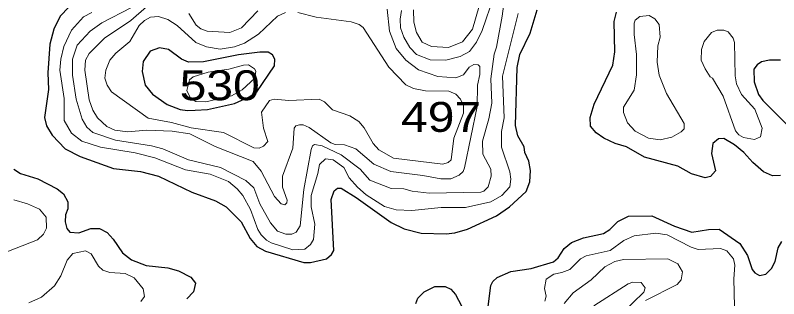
# Model space of a CAD drawing. Extents: x 577 to 602.9, y 7483.8 to 7511.6.
# Drawn here: x 597.557 to 599.599, y 7490.321 to 7491.079 of the extents above; entities that cross this region are included whole.
import ezdxf
from ezdxf.enums import TextEntityAlignment as Align

# ---------------------------------------------------------------- set-up
doc = ezdxf.new("R2010")
doc.units = 0
doc.header["$LTSCALE"] = 0.032
doc.layers.add('1', color=7, linetype='Continuous', lineweight=25)
doc.layers.add('2', color=7, linetype='Continuous', lineweight=13)
doc.layers.add('61', color=7, linetype='Continuous')

msp = doc.modelspace()

# ---------------------------------------------------------------- linework, layer by layer
at = {"layer": '1'}
for points in [[(597.7241, 7491.1256), (597.6772, 7491.0763), (597.6605, 7491.0421), (597.6502, 7491.0016), (597.6446, 7490.9252), (597.6462, 7490.8807), (597.6359, 7490.8059), (597.6406, 7490.7837), (597.6557, 7490.7582), (597.6907, 7490.7217), (597.7305, 7490.7018), (597.8203, 7490.6692), (597.8919, 7490.6612), (597.9404, 7490.6485), (598.0295, 7490.6064), (598.0931, 7490.5825), (598.1216, 7490.567), (598.1615, 7490.5268), (598.1853, 7490.4823), (598.2036, 7490.4608), (598.2267, 7490.4481), (598.3293, 7490.4179), (598.3468, 7490.4179), (598.3897, 7490.4282), (598.4032, 7490.4394), (598.4088, 7490.4505), (598.4024, 7490.5865), (598.4104, 7490.6095), (598.4191, 7490.6167), (598.4287, 7490.6167), (598.4692, 7490.592), (598.5622, 7490.5253), (598.5972, 7490.5078), (598.6426, 7490.4966), (598.7094, 7490.495), (598.7324, 7490.4974), (598.7666, 7490.507), (598.8437, 7490.5427), (598.8787, 7490.5666), (598.9233, 7490.6079), (598.9336, 7490.6334), (598.9352, 7490.6636), (598.9304, 7490.6891), (598.9201, 7490.7121), (598.9185, 7490.7272), (598.901, 7490.7566), (598.8946, 7490.7845), (598.8994, 7490.9395), (598.9066, 7490.9745), (598.9344, 7491.031), (598.9527, 7491.0938)], [(599.6031, 7490.6509), (599.5825, 7490.6501), (599.5578, 7490.6604), (599.5292, 7490.6851), (599.5053, 7490.7121), (599.4807, 7490.7328), (599.452, 7490.7495), (599.4377, 7490.7487), (599.4226, 7490.736), (599.4194, 7490.7097), (599.4298, 7490.6628), (599.4163, 7490.6477), (599.402, 7490.6445), (599.3654, 7490.6549), (599.3288, 7490.6755), (599.2397, 7490.6994), (599.192, 7490.7272), (599.161, 7490.736), (599.1308, 7490.7503), (599.1109, 7490.7646), (599.0958, 7490.7829), (599.095, 7490.8059), (599.1054, 7490.8417), (599.1554, 7490.9459), (599.1602, 7490.9809), (599.1586, 7491.062), (599.165, 7491.0874)], [(599.6039, 7490.9594), (599.5737, 7490.9594), (599.553, 7490.9546), (599.5411, 7490.9467), (599.5324, 7490.9348), (599.5332, 7490.9014), (599.5451, 7490.8672), (599.5562, 7490.8513), (599.6198, 7490.7877)], [(597.5532, 7490.6676), (597.5715, 7490.6557), (597.6176, 7490.6421), (597.6693, 7490.6151), (597.6868, 7490.6016), (597.6979, 7490.5801), (597.6979, 7490.5618), (597.6915, 7490.5459), (597.6907, 7490.5268), (597.6955, 7490.5093), (597.7035, 7490.499), (597.7273, 7490.4974), (597.7591, 7490.5093), (597.783, 7490.5086), (597.8029, 7490.4982), (597.8196, 7490.4807), (597.8442, 7490.4441), (597.8681, 7490.4251), (597.907, 7490.41), (597.9651, 7490.4036)], [(598.8199, 7490.2859), (598.8294, 7490.3567), (598.8342, 7490.367), (598.8461, 7490.3781), (598.8827, 7490.394), (598.9368, 7490.402), (598.9964, 7490.4195), (599.0091, 7490.4306), (599.025, 7490.4553), (599.0449, 7490.4712), (599.0767, 7490.4839), (599.13, 7490.4958), (599.1475, 7490.5062), (599.1682, 7490.5276), (599.1968, 7490.542), (599.2596, 7490.5427), (599.3201, 7490.5149), (599.3662, 7490.499), (599.4107, 7490.5062), (599.4393, 7490.507), (599.495, 7490.4688), (599.5149, 7490.437), (599.5276, 7490.3996), (599.5347, 7490.3901), (599.5475, 7490.3829), (599.5642, 7490.3869), (599.5793, 7490.402), (599.5896, 7490.4211), (599.5968, 7490.4569), (599.6071, 7490.4744)], [(597.9651, 7490.4036), (597.9937, 7490.3956), (598.0271, 7490.3789), (598.039, 7490.363), (598.0343, 7490.34), (598.016, 7490.3209)], [(598.6282, 7490.3082), (598.6338, 7490.3225), (598.6505, 7490.34), (598.6791, 7490.3535), (598.707, 7490.3535), (598.7221, 7490.3471), (598.7348, 7490.3328), (598.7674, 7490.27)]]:
    msp.add_lwpolyline(points, dxfattribs=at)
msp.add_lwpolyline([(598.0383, 7490.8257), (598.0713, 7490.8269), (598.1436, 7490.8428), (598.1829, 7490.8608), (598.2036, 7490.8743), (598.2505, 7490.9435), (598.2513, 7490.9618), (598.245, 7490.9729), (598.2338, 7490.9801), (598.2116, 7490.9801), (598.1543, 7490.9737), (598.0605, 7490.9546), (598.0207, 7490.9539), (598.0016, 7490.9618), (597.9675, 7490.988), (597.9428, 7490.992), (597.9182, 7490.9833), (597.8991, 7490.9554), (597.8967, 7490.9284), (597.9046, 7490.8926), (597.9245, 7490.868), (597.9635, 7490.8409), (597.9985, 7490.8274), (598.0176, 7490.8242)], close=True, dxfattribs=at)
at = {"layer": '2'}
for points in [[(597.8681, 7491.1002), (597.7893, 7491.0588), (597.7575, 7491.0365), (597.7233, 7490.9992), (597.7106, 7490.9618), (597.7106, 7490.9189), (597.7202, 7490.8552), (597.7361, 7490.8012), (597.7488, 7490.7797), (597.7647, 7490.7654), (597.8251, 7490.7455), (597.9213, 7490.7304), (597.9516, 7490.7217), (598.0207, 7490.6922), (598.1058, 7490.6724), (598.1742, 7490.6374), (598.1957, 7490.6175), (598.2116, 7490.5753), (598.2402, 7490.5245), (598.2585, 7490.5022), (598.2808, 7490.4934), (598.2967, 7490.4934), (598.3086, 7490.499), (598.3189, 7490.5157), (598.3293, 7490.6135), (598.3483, 7490.7201), (598.3523, 7490.7304), (598.3571, 7490.7336), (598.3778, 7490.7304), (598.4287, 7490.7058), (598.4795, 7490.6676), (598.5058, 7490.6382), (598.5622, 7490.6159), (598.5964, 7490.6151), (598.6187, 7490.6087), (598.664, 7490.6032), (598.8024, 7490.6064), (598.8103, 7490.6087), (598.8215, 7490.6199), (598.8302, 7490.6493), (598.8286, 7490.6676), (598.8072, 7490.7073), (598.8064, 7490.7423), (598.8239, 7490.802), (598.8318, 7490.8441), (598.8286, 7490.9093), (598.8382, 7490.9753), (598.8445, 7490.9936), (598.8596, 7491.0763), (598.866, 7491.1304)], [(598.8366, 7491.1304), (598.8056, 7491.0381), (598.7905, 7491.0071), (598.7722, 7490.9825), (598.7467, 7490.969), (598.7086, 7490.9594), (598.6672, 7490.9602), (598.6298, 7490.9745), (598.6123, 7490.9928), (598.5964, 7491.0206), (598.5877, 7491.0453), (598.5869, 7491.0684), (598.5901, 7491.0922)], [(597.9086, 7491.1018), (597.8665, 7491.0652), (597.7957, 7491.0175), (597.7551, 7490.9769), (597.7456, 7490.9594), (597.7432, 7490.9324), (597.7551, 7490.8529), (597.7647, 7490.825), (597.7774, 7490.8052), (597.8021, 7490.7821), (597.8235, 7490.7718), (597.8585, 7490.767), (597.9086, 7490.7718), (597.977, 7490.7694), (598.0239, 7490.7622), (598.0923, 7490.728), (598.1933, 7490.6883), (598.2148, 7490.662), (598.2505, 7490.5944), (598.268, 7490.5753), (598.2784, 7490.5722), (598.2839, 7490.5777), (598.2847, 7490.5849), (598.272, 7490.6191), (598.272, 7490.6485), (598.2998, 7490.7233), (598.303, 7490.7773), (598.3078, 7490.7837), (598.3173, 7490.7861), (598.3269, 7490.7861), (598.3436, 7490.7789), (598.4008, 7490.7384), (598.4128, 7490.7336), (598.4374, 7490.7328), (598.4676, 7490.7217), (598.5161, 7490.6811), (598.5615, 7490.6612), (598.6473, 7490.6509), (598.695, 7490.6413), (598.7221, 7490.6413), (598.7443, 7490.6517), (598.7547, 7490.6612), (598.7587, 7490.6708), (598.7921, 7490.8354), (598.7936, 7490.8918), (598.8, 7490.9205), (598.7992, 7490.9419), (598.7952, 7490.9467), (598.7833, 7490.9475), (598.7706, 7490.9403), (598.7555, 7490.9197), (598.7356, 7490.9117), (598.6871, 7490.9157), (598.6354, 7490.9332), (598.602, 7490.9586), (598.5758, 7490.9904), (598.5583, 7491.0365), (598.5519, 7491.0954)], [(598.7976, 7491.1033), (598.7801, 7491.0421), (598.7531, 7491.0079), (598.7157, 7490.9928), (598.6704, 7490.996), (598.6457, 7491.0071), (598.6298, 7491.0326), (598.6227, 7491.0604), (598.6219, 7491.0938)], [(597.7623, 7491.0866), (597.74, 7491.0747), (597.7074, 7491.0389), (597.6876, 7490.996), (597.6788, 7490.9618), (597.6764, 7490.9324), (597.6883, 7490.8568), (597.6883, 7490.798), (597.7074, 7490.7638), (597.7353, 7490.7423), (597.7854, 7490.7264), (597.8784, 7490.7113), (597.9309, 7490.6978), (598.0128, 7490.666), (598.0788, 7490.6541), (598.1273, 7490.6342), (598.1511, 7490.6151), (598.1663, 7490.5968), (598.1861, 7490.5594), (598.206, 7490.5062), (598.2148, 7490.4919), (598.2291, 7490.4775), (598.2418, 7490.4704), (598.2998, 7490.4521), (598.3316, 7490.4537), (598.3468, 7490.4664), (598.3547, 7490.4791), (598.3587, 7490.5205), (598.3483, 7490.5666), (598.3483, 7490.5976), (598.3666, 7490.6557), (598.3706, 7490.6803), (598.3873, 7490.6954), (598.4072, 7490.6922), (598.4358, 7490.6716), (598.4501, 7490.6445), (598.4724, 7490.6191), (598.4955, 7490.5992), (598.5448, 7490.5674), (598.5758, 7490.5586), (598.6179, 7490.5571), (598.6958, 7490.565), (598.761, 7490.565), (598.8294, 7490.5801), (598.8588, 7490.5968), (598.8795, 7490.6199), (598.8827, 7490.6406), (598.8795, 7490.6604), (598.8573, 7490.7264), (598.8573, 7490.7686), (598.8644, 7490.8052), (598.8604, 7490.9165), (598.9018, 7491.0835)], [(598.3126, 7491.0866), (598.3619, 7491.0739), (598.4557, 7491.0612), (598.4772, 7491.054), (598.4875, 7491.0461), (598.5559, 7490.9403), (598.602, 7490.8934), (598.6219, 7490.8831), (598.6545, 7490.8767), (598.7165, 7490.8759), (598.7356, 7490.868), (598.7483, 7490.8552), (598.7555, 7490.8378), (598.7555, 7490.8171), (598.73, 7490.7503), (598.7229, 7490.6922), (598.7149, 7490.6851), (598.7006, 7490.6811), (598.569, 7490.6972), (598.5293, 7490.719), (598.5143, 7490.7363), (598.4907, 7490.7781), (598.4756, 7490.7948), (598.4517, 7490.8099), (598.4056, 7490.8266), (598.3841, 7490.8473), (598.3698, 7490.8545), (598.2887, 7490.8513), (598.2497, 7490.8552), (598.237, 7490.8513), (598.2156, 7490.8203), (598.2211, 7490.7773), (598.233, 7490.7415), (598.2211, 7490.7288), (598.2092, 7490.724), (598.1949, 7490.7248), (598.1138, 7490.7654), (598.0279, 7490.7781), (597.9754, 7490.7924), (597.9126, 7490.8036), (597.8148, 7490.8743), (597.8029, 7490.8918), (597.7973, 7490.9109), (597.7997, 7490.9324), (597.81, 7490.9594), (597.8259, 7490.9777), (597.8633, 7491.0087), (597.8887, 7491.0517), (597.903, 7491.0652), (597.919, 7491.0739), (597.9404, 7491.0755), (597.9651, 7491.0676), (597.9905, 7491.0517), (598.0406, 7491.0063), (598.0684, 7490.9944), (598.105, 7490.9888), (598.1432, 7490.9944), (598.1702, 7491.0047), (598.2076, 7491.0286), (598.2585, 7491.0763), (598.28, 7491.0866)], [(598.206, 7491.0906), (598.1623, 7491.0453), (598.1313, 7491.0334), (598.0708, 7491.0365), (598.0533, 7491.0429), (598.0414, 7491.0525), (598.0215, 7491.0835)], [(597.5532, 7490.5857), (597.5897, 7490.5753), (597.6223, 7490.561), (597.6398, 7490.5388), (597.6406, 7490.5101), (597.6327, 7490.4934), (597.6168, 7490.4783), (597.5134, 7490.4386)], [(598.9734, 7490.3145), (598.9773, 7490.328), (598.9726, 7490.3487), (598.9765, 7490.3734), (598.9972, 7490.3869), (599.0187, 7490.3909), (599.0401, 7490.3996), (599.0688, 7490.4274), (599.0839, 7490.4362), (599.1483, 7490.4497), (599.1849, 7490.4767), (599.2119, 7490.4895), (599.27, 7490.4966), (599.3002, 7490.4919), (599.3646, 7490.4593), (599.3837, 7490.4529), (599.4433, 7490.4553), (599.46, 7490.4489), (599.4775, 7490.4274), (599.4815, 7490.4107), (599.4783, 7490.3742), (599.4807, 7490.3002)], [(597.5937, 7490.3098), (597.6271, 7490.3257), (597.6621, 7490.3559), (597.6796, 7490.3821), (597.6963, 7490.4243), (597.7114, 7490.4418), (597.7456, 7490.4489), (597.7599, 7490.441), (597.7798, 7490.4084), (597.7917, 7490.3972), (597.81, 7490.3917), (597.8514, 7490.3885), (597.8752, 7490.3766), (597.8991, 7490.3479), (597.903, 7490.3273), (597.8935, 7490.3137)], [(599.025, 7490.3082), (599.0489, 7490.3368), (599.0974, 7490.3718), (599.134, 7490.4068), (599.1602, 7490.4203), (599.1833, 7490.4259), (599.3018, 7490.4282), (599.3288, 7490.4147), (599.3415, 7490.3933), (599.3375, 7490.3718), (599.3272, 7490.3591), (599.2429, 7490.3161)], [(599.1793, 7490.2819), (599.2381, 7490.3384), (599.2413, 7490.3503), (599.231, 7490.3646), (599.2087, 7490.3654), (599.196, 7490.3607), (599.1046, 7490.3018)]]:
    msp.add_lwpolyline(points, dxfattribs=at)
for points in [[(599.2151, 7491.066), (599.227, 7491.0755), (599.2525, 7491.0787), (599.2676, 7491.0692), (599.2787, 7491.054), (599.2819, 7491.0206), (599.2755, 7490.9976), (599.2739, 7490.9539), (599.2787, 7490.9189), (599.2986, 7490.8696), (599.3455, 7490.79), (599.3455, 7490.7757), (599.3375, 7490.767), (599.3129, 7490.7535), (599.2819, 7490.7463), (599.2509, 7490.7503), (599.2151, 7490.7694), (599.1944, 7490.7916), (599.1841, 7490.8187), (599.1841, 7490.8338), (599.2119, 7490.8791), (599.2183, 7490.9197), (599.2183, 7490.9745), (599.2119, 7491.0278), (599.2119, 7491.058)], [(599.3916, 7490.9586), (599.402, 7490.9356), (599.4155, 7490.9149), (599.4218, 7490.9109), (599.4505, 7490.8624), (599.4831, 7490.7702), (599.4918, 7490.7598), (599.5045, 7490.7527), (599.534, 7490.7471), (599.5499, 7490.7543), (599.5546, 7490.7773), (599.5347, 7490.8282), (599.499, 7490.8672), (599.4854, 7490.8958), (599.4823, 7490.9173), (599.4807, 7491.0063), (599.4767, 7491.0183), (599.4632, 7491.035), (599.452, 7491.0397), (599.4338, 7491.0397), (599.4194, 7491.0334), (599.3996, 7491.0087), (599.3924, 7490.988)], [(598.067, 7490.8473), (598.1352, 7490.864), (598.1639, 7490.8799), (598.1981, 7490.9109), (598.2004, 7490.9292), (598.1973, 7490.9356), (598.1806, 7490.9467), (598.1678, 7490.9459), (598.1281, 7490.9348), (598.0732, 7490.9268), (598.0335, 7490.9149), (598.0231, 7490.9069), (598.016, 7490.8783), (598.0255, 7490.8576), (598.0398, 7490.8489)]]:
    msp.add_lwpolyline(points, close=True, dxfattribs=at)

# ---------------------------------------------------------------- texts
at = {"layer": '61', "width": 1.2}
for s, p in [('530', (598.104, 7490.8519)), ('497', (598.696, 7490.7673))]:
    msp.add_text(s, height=0.08, dxfattribs=at).set_placement(p, align=Align.CENTER)

doc.saveas('drawing.dxf')
